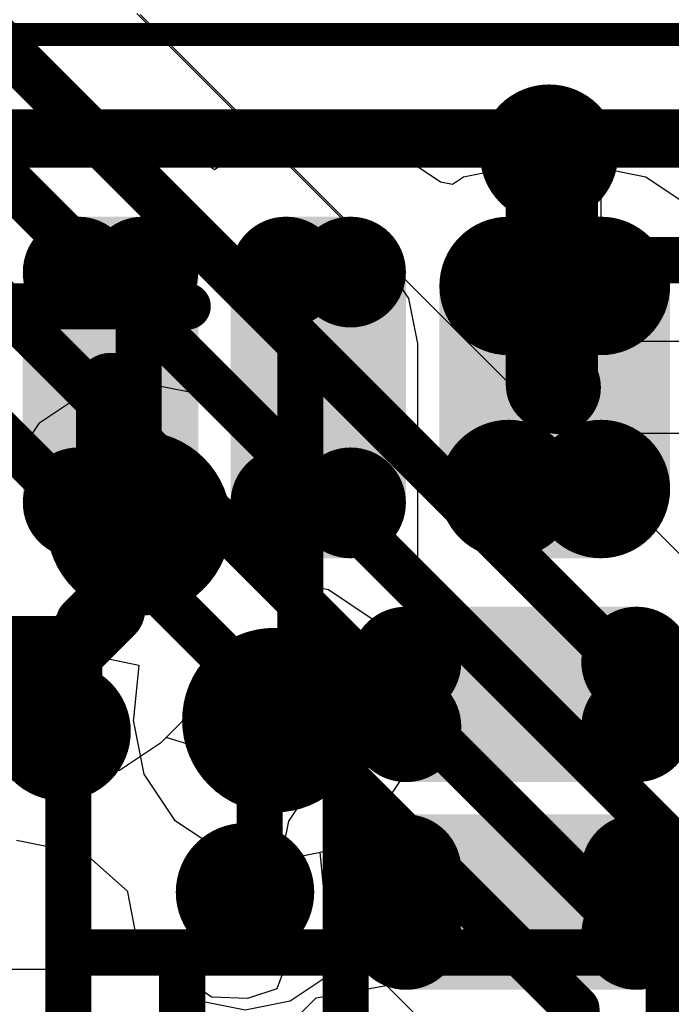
# Model space of a CAD drawing. Header units: millimetres. Extents: x -2 to 68, y -2 to 27.4.
# Tile 591 of 594: x 63.2 to 64.6, y 19 to 21.1. Entities that reach past the tile are written whole.
import ezdxf

# ---------------------------------------------------------------- set-up
doc = ezdxf.new("R2010")
doc.units = ezdxf.units.MM
for name, color, linetype in [('BottomLayer', 5, 'Continuous'), ('DrillGuide', 244, 'Continuous'), ('Mechanical13', 56, 'Continuous'), ('Mechanical15', 56, 'Continuous'), ('Mechanical87', 56, 'Continuous'), ('MidLayer1', 16, 'Continuous'), ('MidLayer2', 76, 'Continuous'), ('MidLayer3', 90, 'Continuous'), ('MidLayer4', 156, 'Continuous'), ('MidLayer5', 130, 'Continuous'), ('MidLayer6', 216, 'Continuous'), ('MidLayer7', 6, 'Continuous'), ('MidLayer8', 54, 'Continuous'), ('MultiLayer', 9, 'Continuous'), ('TopLayer', 1, 'Continuous'), ('TopPaste', 8, 'Continuous'), ('TopSolder', 216, 'Continuous'), ('ViaHoleLayer', 16, 'Continuous')]:
    doc.layers.add(name, color=color, linetype=linetype)

# ---------------------------------------------------------------- blocks, each defined once
blk = doc.blocks.new('LBEE5KL1DX_883_224')
at = {"layer": 'Mechanical13', "const_width": 0.127}
blk.add_lwpolyline([(3.4544, 2.5146), (3.4544, -2.5654)], dxfattribs=at)
at = {"layer": 'Mechanical15', "const_width": 0.05}
blk.add_lwpolyline([(3.68, 2.78), (3.68, -2.78)], dxfattribs=at)
at = {"layer": 'TopLayer'}
for points, const_width in [([(2.63, -1.055, 1), (2.7, -1.055, 1)], 0.07), ([(3.13, -1.055, 1), (3.2, -1.055, 1)], 0.07), ([(2.63, -1.195, 1), (2.7, -1.195, 1)], 0.07), ([(3.13, -1.195, 1), (3.2, -1.195, 1)], 0.07), ([(2.63, -1.505, 1), (2.7, -1.505, 1)], 0.07), ([(3.13, -1.505, 1), (3.2, -1.505, 1)], 0.07), ([(2.63, -1.645, 1), (2.7, -1.645, 1)], 0.07), ([(3.13, -1.645, 1), (3.2, -1.645, 1)], 0.07), ([(1.695, -1.765, 1), (1.765, -1.765, 1)], 0.07), ([(1.835, -1.765, 1), (1.905, -1.765, 1)], 0.07), ([(2.145, -1.765, 1), (2.215, -1.765, 1)], 0.07), ([(2.285, -1.765, 1), (2.355, -1.765, 1)], 0.07), ([(2.645, -1.9875, 1), (2.745, -1.9875, 1)], 0.1), ([(3.085, -1.9875, 1), (3.185, -1.9875, 1)], 0.1), ([(2.645, -2.1875, 1), (2.745, -2.1875, 1)], 0.1), ([(3.085, -2.1875, 1), (3.185, -2.1875, 1)], 0.1), ([(1.695, -2.265, 1), (1.765, -2.265, 1)], 0.07), ([(1.835, -2.265, 1), (1.905, -2.265, 1)], 0.07), ([(2.145, -2.265, 1), (2.215, -2.265, 1)], 0.07), ([(2.285, -2.265, 1), (2.355, -2.265, 1)], 0.07)]:
    blk.add_lwpolyline(points, format="xyb", close=True, dxfattribs=dict(at, const_width=const_width))
for points in [[(2.665, -1.265), (3.165, -1.265), (2.665, -0.985), (3.165, -0.985)], [(2.595, -1.195), (3.235, -1.195), (2.595, -1.055), (3.235, -1.055)], [(2.665, -1.715), (3.165, -1.715), (2.665, -1.435), (3.165, -1.435)], [(2.595, -1.645), (3.235, -1.645), (2.595, -1.505), (3.235, -1.505)], [(1.73, -1.695), (1.73, -2.335), (1.87, -1.695), (1.87, -2.335)], [(2.18, -1.695), (2.18, -2.335), (2.32, -1.695), (2.32, -2.335)], [(1.66, -1.765), (1.66, -2.265), (1.94, -1.765), (1.94, -2.265)], [(2.11, -1.765), (2.11, -2.265), (2.39, -1.765), (2.39, -2.265)], [(2.695, -2.2875), (3.135, -2.2875), (2.695, -1.8875), (3.135, -1.8875)], [(2.595, -2.1875), (3.235, -2.1875), (2.595, -1.9875), (3.235, -1.9875)]]:
    blk.add_solid(points, dxfattribs=at)
at = {"layer": 'TopPaste'}
for points, const_width in [([(2.63, -1.055, 1), (2.7, -1.055, 1)], 0.07), ([(3.13, -1.055, 1), (3.2, -1.055, 1)], 0.07), ([(2.63, -1.195, 1), (2.7, -1.195, 1)], 0.07), ([(3.13, -1.195, 1), (3.2, -1.195, 1)], 0.07), ([(2.63, -1.505, 1), (2.7, -1.505, 1)], 0.07), ([(3.13, -1.505, 1), (3.2, -1.505, 1)], 0.07), ([(2.63, -1.645, 1), (2.7, -1.645, 1)], 0.07), ([(3.13, -1.645, 1), (3.2, -1.645, 1)], 0.07), ([(1.695, -1.765, 1), (1.765, -1.765, 1)], 0.07), ([(1.835, -1.765, 1), (1.905, -1.765, 1)], 0.07), ([(2.145, -1.765, 1), (2.215, -1.765, 1)], 0.07), ([(2.285, -1.765, 1), (2.355, -1.765, 1)], 0.07), ([(2.645, -1.9875, 1), (2.745, -1.9875, 1)], 0.1), ([(3.085, -1.9875, 1), (3.185, -1.9875, 1)], 0.1), ([(2.645, -2.1875, 1), (2.745, -2.1875, 1)], 0.1), ([(3.085, -2.1875, 1), (3.185, -2.1875, 1)], 0.1), ([(1.695, -2.265, 1), (1.765, -2.265, 1)], 0.07), ([(1.835, -2.265, 1), (1.905, -2.265, 1)], 0.07), ([(2.145, -2.265, 1), (2.215, -2.265, 1)], 0.07), ([(2.285, -2.265, 1), (2.355, -2.265, 1)], 0.07)]:
    blk.add_lwpolyline(points, format="xyb", close=True, dxfattribs=dict(at, const_width=const_width))
for points in [[(2.665, -1.265), (3.165, -1.265), (2.665, -0.985), (3.165, -0.985)], [(2.595, -1.195), (3.235, -1.195), (2.595, -1.055), (3.235, -1.055)], [(2.665, -1.715), (3.165, -1.715), (2.665, -1.435), (3.165, -1.435)], [(2.595, -1.645), (3.235, -1.645), (2.595, -1.505), (3.235, -1.505)], [(1.73, -1.695), (1.73, -2.335), (1.87, -1.695), (1.87, -2.335)], [(2.18, -1.695), (2.18, -2.335), (2.32, -1.695), (2.32, -2.335)], [(1.66, -1.765), (1.66, -2.265), (1.94, -1.765), (1.94, -2.265)], [(2.11, -1.765), (2.11, -2.265), (2.39, -1.765), (2.39, -2.265)], [(2.695, -2.2875), (3.135, -2.2875), (2.695, -1.8875), (3.135, -1.8875)], [(2.595, -2.1875), (3.235, -2.1875), (2.595, -1.9875), (3.235, -1.9875)]]:
    blk.add_solid(points, dxfattribs=at)
at = {"layer": 'TopSolder'}
for points, const_width in [([(2.605, -1.055, 1), (2.725, -1.055, 1)], 0.12), ([(3.105, -1.055, 1), (3.225, -1.055, 1)], 0.12), ([(2.605, -1.195, 1), (2.725, -1.195, 1)], 0.12), ([(3.105, -1.195, 1), (3.225, -1.195, 1)], 0.12), ([(2.605, -1.505, 1), (2.725, -1.505, 1)], 0.12), ([(3.105, -1.505, 1), (3.225, -1.505, 1)], 0.12), ([(2.605, -1.645, 1), (2.725, -1.645, 1)], 0.12), ([(3.105, -1.645, 1), (3.225, -1.645, 1)], 0.12), ([(1.67, -1.765, 1), (1.79, -1.765, 1)], 0.12), ([(1.81, -1.765, 1), (1.93, -1.765, 1)], 0.12), ([(2.12, -1.765, 1), (2.24, -1.765, 1)], 0.12), ([(2.26, -1.765, 1), (2.38, -1.765, 1)], 0.12), ([(2.62, -1.9875, 1), (2.77, -1.9875, 1)], 0.15), ([(3.06, -1.9875, 1), (3.21, -1.9875, 1)], 0.15), ([(2.62, -2.1875, 1), (2.77, -2.1875, 1)], 0.15), ([(3.06, -2.1875, 1), (3.21, -2.1875, 1)], 0.15), ([(1.67, -2.265, 1), (1.79, -2.265, 1)], 0.12), ([(1.81, -2.265, 1), (1.93, -2.265, 1)], 0.12), ([(2.12, -2.265, 1), (2.24, -2.265, 1)], 0.12), ([(2.26, -2.265, 1), (2.38, -2.265, 1)], 0.12)]:
    blk.add_lwpolyline(points, format="xyb", close=True, dxfattribs=dict(at, const_width=const_width))
for points in [[(2.665, -1.315), (3.165, -1.315), (2.665, -0.935), (3.165, -0.935)], [(2.545, -1.195), (3.285, -1.195), (2.545, -1.055), (3.285, -1.055)], [(2.665, -1.765), (3.165, -1.765), (2.665, -1.385), (3.165, -1.385)], [(2.545, -1.645), (3.285, -1.645), (2.545, -1.505), (3.285, -1.505)], [(1.73, -1.645), (1.73, -2.385), (1.87, -1.645), (1.87, -2.385)], [(2.18, -1.645), (2.18, -2.385), (2.32, -1.645), (2.32, -2.385)], [(1.61, -1.765), (1.61, -2.265), (1.99, -1.765), (1.99, -2.265)], [(2.06, -1.765), (2.06, -2.265), (2.44, -1.765), (2.44, -2.265)], [(2.695, -2.3375), (3.135, -2.3375), (2.695, -1.8375), (3.135, -1.8375)], [(2.545, -2.1875), (3.285, -2.1875), (2.545, -1.9875), (3.285, -1.9875)]]:
    blk.add_solid(points, dxfattribs=at)

msp = doc.modelspace()

# ---------------------------------------------------------------- linework, layer by layer
at = {"layer": 'BottomLayer'}
for p, q in [((65.4164, 19.1706), (63.455, 21.1321)), ((63.8361, 19.0018), (63.9888, 19.0287)), ((63.9888, 19.0287), (64.1451, 18.8724)), ((63.8008, 18.9665), (63.8361, 19.0018))]:
    msp.add_line(p, q, dxfattribs=at)
at = {"layer": 'BottomLayer', "const_width": 0.1}
for points in [[(59.8079, 24.4186), (65.2361, 18.9904)], [(59.7251, 24.2186), (64.8, 19.1437)], [(59.6422, 24.0186), (64.6, 19.0609)], [(59.5594, 23.8186), (64.4, 18.978)], [(63.2845, 19.5791), (63.2991, 19.5645)], [(63.2991, 15.676), (63.2991, 19.5645)], [(63.6819, 19.2081), (63.6819, 19.2307)], [(63.5459, 19.0721), (63.6819, 19.2081)], [(63.5459, 15.7158), (63.5459, 19.0721)], [(64.6, 17.4), (64.6, 19.0609)], [(64.4, 16.7512), (64.4, 18.978)]]:
    msp.add_lwpolyline(points, dxfattribs=at)
at = {"layer": 'BottomLayer'}
for points, const_width in [([(63.2095, 19.5791, 1), (63.3595, 19.5791, 1)], 0.15), ([(63.2595, 19.5791, 1), (63.3095, 19.5791, 1)], 0.05), ([(63.2741, 19.5645, 1), (63.3241, 19.5645, 1)], 0.05), ([(63.2741, 19.5645, 1), (63.3241, 19.5645, 1)], 0.05), ([(63.6069, 19.2307, 1), (63.7569, 19.2307, 1)], 0.15), ([(63.6569, 19.2307, 1), (63.7069, 19.2307, 1)], 0.05), ([(63.6569, 19.2081, 1), (63.7069, 19.2081, 1)], 0.05), ([(63.6569, 19.2081, 1), (63.7069, 19.2081, 1)], 0.05), ([(63.5209, 19.0721, 1), (63.5709, 19.0721, 1)], 0.05), ([(63.5209, 19.0721, 1), (63.5709, 19.0721, 1)], 0.05), ([(64.575, 19.0609, 1), (64.625, 19.0609, 1)], 0.05), ([(64.575, 19.0609, 1), (64.625, 19.0609, 1)], 0.05), ([(64.375, 18.978, 1), (64.425, 18.978, 1)], 0.05), ([(64.375, 18.978, 1), (64.425, 18.978, 1)], 0.05)]:
    msp.add_lwpolyline(points, format="xyb", close=True, dxfattribs=dict(at, const_width=const_width))
at = {"layer": 'DrillGuide'}
for points, const_width in [([(64.3156, 20.8308, 1), (64.3656, 20.8308, 1)], 0.05), ([(63.4016, 20.0299, 1), (63.5016, 20.0299, 1)], 0.1), ([(63.6956, 19.6035, 1), (63.7956, 19.6035, 1)], 0.1), ([(63.2595, 19.5791, 1), (63.3095, 19.5791, 1)], 0.05), ([(63.6569, 19.2307, 1), (63.7069, 19.2307, 1)], 0.05)]:
    msp.add_lwpolyline(points, format="xyb", close=True, dxfattribs=dict(at, const_width=const_width))
at = {"layer": 'Mechanical87', "const_width": 0.1}
for points in [[(64.2422, 20.6), (64.8, 20.6)], [(63, 20.5), (63.5578, 20.5)], [(63.9, 19.1), (63.9, 19.6578)], [(63.3422, 19.1), (63.9, 19.1)], [(63.9, 18.5422), (63.9, 19.1)], [(63.9, 19.1), (64.4578, 19.1)]]:
    msp.add_lwpolyline(points, dxfattribs=at)
at = {"layer": 'Mechanical87', "const_width": 0.05}
for points in [[(64.2172, 20.6, 1), (64.2672, 20.6, 1)], [(63.5328, 20.5, 1), (63.5828, 20.5, 1)], [(63.875, 19.6578, 1), (63.925, 19.6578, 1)], [(63.3172, 19.1, 1), (63.3672, 19.1, 1)], [(63.875, 19.1, 1), (63.925, 19.1, 1)], [(63.875, 19.1, 1), (63.925, 19.1, 1)], [(63.875, 19.1, 1), (63.925, 19.1, 1)], [(63.875, 19.1, 1), (63.925, 19.1, 1)], [(64.4328, 19.1, 1), (64.4828, 19.1, 1)]]:
    msp.add_lwpolyline(points, format="xyb", close=True, dxfattribs=at)
at = {"layer": 'MidLayer1'}
for p, q in [((63.4516, 20.3358), (63.3345, 20.3125)), ((63.5686, 20.3125), (63.4516, 20.3358)), ((63.3345, 20.3125), (63.2353, 20.2462)), ((63.6679, 20.2462), (63.5686, 20.3125)), ((63.2353, 20.2462), (63.169, 20.147)), ((63.7342, 20.147), (63.6679, 20.2462)), ((63.7574, 20.0299), (63.7342, 20.147)), ((63.7457, 19.9104), (63.7568, 20.0268)), ((63.7568, 20.0268), (63.7574, 20.0299)), ((63.849, 19.8888), (63.7457, 19.9104)), ((63.8627, 19.8861), (63.849, 19.8888)), ((63.9619, 19.8198), (63.8627, 19.8861)), ((64.0282, 19.7206), (63.9619, 19.8198)), ((63.1753, 19.7067), (63.2417, 19.806)), ((63.2417, 19.806), (63.2448, 19.8073)), ((63.2448, 19.8073), (63.3345, 19.7473)), ((63.3345, 19.7473), (63.3482, 19.7446)), ((63.3482, 19.7446), (63.4515, 19.723)), ((63.4515, 19.723), (63.4403, 19.6066)), ((64.0515, 19.6035), (64.0282, 19.7206)), ((63.4403, 19.6066), (63.4397, 19.6035)), ((63.4397, 19.6035), (63.463, 19.4864)), ((64.0282, 19.4864), (64.0515, 19.6035)), ((63.463, 19.4864), (63.5293, 19.3872)), ((63.9619, 19.3872), (64.0282, 19.4864)), ((63.5293, 19.3872), (63.6285, 19.3209)), ((63.8627, 19.3209), (63.9619, 19.3872)), ((63.6285, 19.3209), (63.7456, 19.2976)), ((63.7456, 19.2976), (63.8627, 19.3209))]:
    msp.add_line(p, q, dxfattribs=at)
for points, const_width in [([(64.2656, 20.8308, 1), (64.4156, 20.8308, 1)], 0.15), ([(63.3516, 20.0299, 1), (63.5516, 20.0299, 1)], 0.2), ([(63.6456, 19.6035, 1), (63.8456, 19.6035, 1)], 0.2)]:
    msp.add_lwpolyline(points, format="xyb", close=True, dxfattribs=dict(at, const_width=const_width))
at = {"layer": 'MidLayer2'}
for p, q in [((63.4516, 20.3358), (63.3345, 20.3125)), ((63.5686, 20.3125), (63.4516, 20.3358)), ((63.3345, 20.3125), (63.2353, 20.2462)), ((63.6679, 20.2462), (63.5686, 20.3125)), ((63.2353, 20.2462), (63.169, 20.147)), ((63.7342, 20.147), (63.6679, 20.2462)), ((63.7574, 20.0299), (63.7342, 20.147)), ((63.7457, 19.9104), (63.7568, 20.0268)), ((63.7568, 20.0268), (63.7574, 20.0299)), ((63.849, 19.8888), (63.7457, 19.9104)), ((63.8627, 19.8861), (63.849, 19.8888)), ((63.9619, 19.8198), (63.8627, 19.8861)), ((64.0282, 19.7206), (63.9619, 19.8198)), ((63.1753, 19.7067), (63.2417, 19.806)), ((63.2417, 19.806), (63.2448, 19.8073)), ((63.2448, 19.8073), (63.3345, 19.7473)), ((63.3345, 19.7473), (63.3482, 19.7446)), ((63.3482, 19.7446), (63.4515, 19.723)), ((63.4515, 19.723), (63.4403, 19.6066)), ((64.0515, 19.6035), (64.0282, 19.7206)), ((63.4403, 19.6066), (63.4397, 19.6035)), ((63.4397, 19.6035), (63.463, 19.4864)), ((64.0282, 19.4864), (64.0515, 19.6035)), ((63.463, 19.4864), (63.5293, 19.3872)), ((63.9619, 19.3872), (64.0282, 19.4864)), ((63.5293, 19.3872), (63.6285, 19.3209)), ((63.8627, 19.3209), (63.9619, 19.3872)), ((63.6285, 19.3209), (63.7456, 19.2976)), ((63.7456, 19.2976), (63.8627, 19.3209))]:
    msp.add_line(p, q, dxfattribs=at)
at = {"layer": 'MidLayer2', "const_width": 0.2}
for points in [[(63.3516, 20.0299, 1), (63.5516, 20.0299, 1)], [(63.6456, 19.6035, 1), (63.8456, 19.6035, 1)]]:
    msp.add_lwpolyline(points, format="xyb", close=True, dxfattribs=at)
at = {"layer": 'MidLayer3'}
for p, q in [((63.4516, 20.3358), (63.3345, 20.3125)), ((63.5686, 20.3125), (63.4516, 20.3358)), ((63.3345, 20.3125), (63.2353, 20.2462)), ((63.6679, 20.2462), (63.5686, 20.3125)), ((63.2353, 20.2462), (63.169, 20.147)), ((63.7342, 20.147), (63.6679, 20.2462)), ((63.7574, 20.0299), (63.7342, 20.147)), ((63.7457, 19.9104), (63.7568, 20.0268)), ((63.7568, 20.0268), (63.7574, 20.0299)), ((63.849, 19.8888), (63.7457, 19.9104)), ((63.8627, 19.8861), (63.849, 19.8888)), ((63.9619, 19.8198), (63.8627, 19.8861)), ((64.0282, 19.7206), (63.9619, 19.8198)), ((64.0515, 19.6035), (64.0282, 19.7206)), ((64.0282, 19.4864), (64.0515, 19.6035)), ((63.9619, 19.3872), (64.0282, 19.4864)), ((63.8627, 19.3209), (63.9619, 19.3872)), ((63.8447, 19.3173), (63.8627, 19.3209)), ((63.8572, 19.1903), (63.8447, 19.3173)), ((64.059, 19.1903), (63.8572, 19.1903)), ((64.1566, 19.1709), (64.059, 19.1903)), ((64.2393, 19.1157), (64.1566, 19.1709)), ((64.781, 18.574), (64.2393, 19.1157))]:
    msp.add_line(p, q, dxfattribs=at)
at = {"layer": 'MidLayer3', "const_width": 0.2}
for points in [[(63.3516, 20.0299, 1), (63.5516, 20.0299, 1)], [(63.6456, 19.6035, 1), (63.8456, 19.6035, 1)]]:
    msp.add_lwpolyline(points, format="xyb", close=True, dxfattribs=at)
at = {"layer": 'MidLayer4'}
for p, q in [((63.4516, 20.3358), (63.3345, 20.3125)), ((63.5686, 20.3125), (63.4516, 20.3358)), ((63.3345, 20.3125), (63.2353, 20.2462)), ((63.6679, 20.2462), (63.5686, 20.3125)), ((63.2353, 20.2462), (63.169, 20.147)), ((63.7342, 20.147), (63.6679, 20.2462)), ((63.7574, 20.0299), (63.7342, 20.147)), ((63.7457, 19.9104), (63.7568, 20.0268)), ((63.7568, 20.0268), (63.7574, 20.0299)), ((63.849, 19.8888), (63.7457, 19.9104)), ((63.8627, 19.8861), (63.849, 19.8888)), ((63.9619, 19.8198), (63.8627, 19.8861)), ((64.0282, 19.7206), (63.9619, 19.8198)), ((64.0515, 19.6035), (64.0282, 19.7206)), ((64.0282, 19.4864), (64.0515, 19.6035)), ((63.9687, 19.3974), (64.0282, 19.4864)), ((63.9687, 19.2625), (63.9687, 19.3974)), ((63.1869, 19.3436), (63.2845, 19.3242)), ((63.2845, 19.3242), (63.3174, 19.3307)), ((63.3174, 19.3307), (63.4275, 19.2328)), ((63.9493, 19.165), (63.9687, 19.2625)), ((63.4275, 19.2328), (63.427, 19.2307)), ((63.427, 19.2307), (63.4464, 19.1331)), ((63.894, 19.0823), (63.9493, 19.165)), ((63.4464, 19.1331), (63.5017, 19.0504)), ((63.8622, 19.0504), (63.894, 19.0823)), ((63.5017, 19.0504), (63.5844, 18.9952)), ((63.7795, 18.9952), (63.8622, 19.0504)), ((63.5844, 18.9952), (63.6819, 18.9758)), ((63.6819, 18.9758), (63.7795, 18.9952))]:
    msp.add_line(p, q, dxfattribs=at)
for points, const_width in [([(63.3516, 20.0299, 1), (63.5516, 20.0299, 1)], 0.2), ([(63.4266, 20.0299, 1), (63.4766, 20.0299, 1)], 0.05), ([(63.4266, 19.9487, 1), (63.4766, 19.9487, 1)], 0.05), ([(63.4266, 19.9487, 1), (63.4766, 19.9487, 1)], 0.05), ([(63.2978, 19.8199, 1), (63.3478, 19.8199, 1)], 0.05), ([(63.2978, 19.8199, 1), (63.3478, 19.8199, 1)], 0.05), ([(63.6456, 19.6035, 1), (63.8456, 19.6035, 1)], 0.2), ([(63.2095, 19.5791, 1), (63.3595, 19.5791, 1)], 0.15), ([(63.2978, 19.6173, 1), (63.3478, 19.6173, 1)], 0.05), ([(63.2978, 19.6173, 1), (63.3478, 19.6173, 1)], 0.05), ([(63.7206, 19.6035, 1), (63.7706, 19.6035, 1)], 0.05), ([(63.2595, 19.5791, 1), (63.3095, 19.5791, 1)], 0.05), ([(63.6888, 19.5717, 1), (63.7388, 19.5717, 1)], 0.05), ([(63.6888, 19.5717, 1), (63.7388, 19.5717, 1)], 0.05), ([(63.6069, 19.2307, 1), (63.7569, 19.2307, 1)], 0.15), ([(63.6888, 19.2625, 1), (63.7388, 19.2625, 1)], 0.05), ([(63.6888, 19.2625, 1), (63.7388, 19.2625, 1)], 0.05), ([(63.6569, 19.2307, 1), (63.7069, 19.2307, 1)], 0.05)]:
    msp.add_lwpolyline(points, format="xyb", close=True, dxfattribs=dict(at, const_width=const_width))
at = {"layer": 'MidLayer4', "const_width": 0.1}
for points in [[(63.4516, 19.9487), (63.4516, 20.0299)], [(63.3228, 19.8199), (63.4516, 19.9487)], [(63.3228, 19.6173), (63.3228, 19.8199)], [(63.2845, 19.5791), (63.3228, 19.6173)], [(63.7138, 19.5717), (63.7456, 19.6035)], [(63.7138, 19.2625), (63.7138, 19.5717)], [(63.6819, 19.2307), (63.7138, 19.2625)]]:
    msp.add_lwpolyline(points, dxfattribs=at)
at = {"layer": 'MidLayer5'}
for p, q in [((63.4516, 20.3358), (63.3345, 20.3125)), ((63.5686, 20.3125), (63.4516, 20.3358)), ((63.3345, 20.3125), (63.2353, 20.2462)), ((63.6679, 20.2462), (63.5686, 20.3125)), ((63.2353, 20.2462), (63.169, 20.147)), ((63.7342, 20.147), (63.6679, 20.2462)), ((63.7574, 20.0299), (63.7342, 20.147)), ((63.7457, 19.9104), (63.7568, 20.0268)), ((63.7568, 20.0268), (63.7574, 20.0299)), ((63.849, 19.8888), (63.7457, 19.9104)), ((63.8627, 19.8861), (63.849, 19.8888)), ((63.9619, 19.8198), (63.8627, 19.8861)), ((64.0282, 19.7206), (63.9619, 19.8198)), ((63.1753, 19.7067), (63.2417, 19.806)), ((63.2417, 19.806), (63.2448, 19.8073)), ((63.2448, 19.8073), (63.3345, 19.7473)), ((63.3345, 19.7473), (63.3482, 19.7446)), ((63.3482, 19.7446), (63.4515, 19.723)), ((63.4515, 19.723), (63.4403, 19.6066)), ((64.0515, 19.6035), (64.0282, 19.7206)), ((63.4403, 19.6066), (63.4397, 19.6035)), ((63.4397, 19.6035), (63.463, 19.4864)), ((64.0282, 19.4864), (64.0515, 19.6035)), ((63.463, 19.4864), (63.5293, 19.3872)), ((63.9619, 19.3872), (64.0282, 19.4864)), ((63.5293, 19.3872), (63.6285, 19.3209)), ((63.8627, 19.3209), (63.9619, 19.3872)), ((63.6285, 19.3209), (63.7456, 19.2976)), ((63.7456, 19.2976), (63.8627, 19.3209))]:
    msp.add_line(p, q, dxfattribs=at)
at = {"layer": 'MidLayer5', "const_width": 0.2}
for points in [[(63.3516, 20.0299, 1), (63.5516, 20.0299, 1)], [(63.6456, 19.6035, 1), (63.8456, 19.6035, 1)]]:
    msp.add_lwpolyline(points, format="xyb", close=True, dxfattribs=at)
at = {"layer": 'MidLayer6'}
for p, q in [((63.9818, 20.6001), (63.4477, 21.1343)), ((64.0371, 20.5174), (63.9818, 20.6001)), ((64.0565, 20.4199), (64.0371, 20.5174)), ((64.0565, 19.6595), (64.0565, 20.4199)), ((63.1753, 19.7067), (63.2417, 19.806)), ((63.2417, 19.806), (63.2448, 19.8073)), ((63.2448, 19.8073), (63.3345, 19.7473)), ((63.3345, 19.7473), (63.3482, 19.7446)), ((63.3482, 19.7446), (63.4515, 19.723)), ((63.4515, 19.723), (63.4403, 19.6066)), ((64.0484, 19.6189), (64.0565, 19.6595)), ((63.4403, 19.6066), (63.4397, 19.6035)), ((64.0515, 19.6035), (64.0484, 19.6189)), ((63.4397, 19.6035), (63.463, 19.4864)), ((64.0282, 19.4864), (64.0515, 19.6035)), ((63.463, 19.4864), (63.5293, 19.3872)), ((63.9619, 19.3872), (64.0282, 19.4864)), ((63.5293, 19.3872), (63.6285, 19.3209)), ((63.8627, 19.3209), (63.9619, 19.3872)), ((63.6285, 19.3209), (63.7456, 19.2976)), ((63.7456, 19.2976), (63.8627, 19.3209))]:
    msp.add_line(p, q, dxfattribs=at)
at = {"layer": 'MidLayer6', "const_width": 0.1}
for points in [[(61.7891, 22.4324), (63.8016, 20.4199)], [(61.5891, 22.3495), (63.4516, 20.4871)], [(63.4516, 20.0299), (63.4516, 20.4871)], [(63.8016, 19.6595), (63.8016, 20.4199)], [(63.7456, 19.6035), (63.8016, 19.6595)]]:
    msp.add_lwpolyline(points, dxfattribs=at)
at = {"layer": 'MidLayer6'}
for points, const_width in [([(63.4266, 20.4871, 1), (63.4766, 20.4871, 1)], 0.05), ([(63.4266, 20.4871, 1), (63.4766, 20.4871, 1)], 0.05), ([(63.7766, 20.4199, 1), (63.8266, 20.4199, 1)], 0.05), ([(63.7766, 20.4199, 1), (63.8266, 20.4199, 1)], 0.05), ([(63.3516, 20.0299, 1), (63.5516, 20.0299, 1)], 0.2), ([(63.4266, 20.0299, 1), (63.4766, 20.0299, 1)], 0.05), ([(63.6456, 19.6035, 1), (63.8456, 19.6035, 1)], 0.2), ([(63.7766, 19.6595, 1), (63.8266, 19.6595, 1)], 0.05), ([(63.7766, 19.6595, 1), (63.8266, 19.6595, 1)], 0.05), ([(63.7206, 19.6035, 1), (63.7706, 19.6035, 1)], 0.05)]:
    msp.add_lwpolyline(points, format="xyb", close=True, dxfattribs=dict(at, const_width=const_width))
at = {"layer": 'MidLayer7'}
for p, q in [((63.4516, 20.3358), (63.3345, 20.3125)), ((63.4516, 20.3358), (63.3345, 20.3125)), ((63.5686, 20.3125), (63.4516, 20.3358)), ((63.5686, 20.3125), (63.4516, 20.3358)), ((63.3345, 20.3125), (63.2353, 20.2462)), ((63.3345, 20.3125), (63.2353, 20.2462)), ((63.6679, 20.2462), (63.5686, 20.3125)), ((63.6679, 20.2462), (63.5686, 20.3125)), ((63.2353, 20.2462), (63.169, 20.147)), ((63.2353, 20.2462), (63.169, 20.147)), ((63.7342, 20.147), (63.6679, 20.2462)), ((63.7342, 20.147), (63.6679, 20.2462)), ((63.7574, 20.0299), (63.7342, 20.147)), ((63.7574, 20.0299), (63.7342, 20.147)), ((63.7457, 19.9104), (63.7568, 20.0268)), ((63.7457, 19.9104), (63.7568, 20.0268)), ((63.7568, 20.0268), (63.7574, 20.0299)), ((63.7568, 20.0268), (63.7574, 20.0299)), ((63.849, 19.8888), (63.7457, 19.9104)), ((63.849, 19.8888), (63.7457, 19.9104)), ((63.8627, 19.8861), (63.849, 19.8888)), ((63.8627, 19.8861), (63.849, 19.8888)), ((63.9619, 19.8198), (63.8627, 19.8861)), ((63.9619, 19.8198), (63.8627, 19.8861)), ((64.0282, 19.7206), (63.9619, 19.8198)), ((64.0282, 19.7206), (63.9619, 19.8198)), ((63.1753, 19.7067), (63.2417, 19.806)), ((63.1753, 19.7067), (63.2417, 19.806)), ((63.2417, 19.806), (63.2448, 19.8073)), ((63.2417, 19.806), (63.2448, 19.8073)), ((63.2448, 19.8073), (63.3345, 19.7473)), ((63.2448, 19.8073), (63.3345, 19.7473)), ((63.3345, 19.7473), (63.3482, 19.7446)), ((63.3345, 19.7473), (63.3482, 19.7446)), ((63.3482, 19.7446), (63.4515, 19.723)), ((63.3482, 19.7446), (63.4515, 19.723)), ((63.4515, 19.723), (63.4403, 19.6066)), ((63.4515, 19.723), (63.4403, 19.6066)), ((64.0515, 19.6035), (64.0282, 19.7206)), ((64.0515, 19.6035), (64.0282, 19.7206)), ((63.4403, 19.6066), (63.4397, 19.6035)), ((63.4403, 19.6066), (63.4397, 19.6035)), ((63.4397, 19.6035), (63.463, 19.4864)), ((63.4397, 19.6035), (63.463, 19.4864)), ((64.0282, 19.4864), (64.0515, 19.6035)), ((64.0282, 19.4864), (64.0515, 19.6035)), ((63.463, 19.4864), (63.5293, 19.3872)), ((63.463, 19.4864), (63.5293, 19.3872)), ((63.9619, 19.3872), (64.0282, 19.4864)), ((63.9619, 19.3872), (64.0282, 19.4864)), ((63.5293, 19.3872), (63.6285, 19.3209)), ((63.5293, 19.3872), (63.6285, 19.3209)), ((63.8627, 19.3209), (63.9619, 19.3872)), ((63.8627, 19.3209), (63.9619, 19.3872)), ((63.6285, 19.3209), (63.7456, 19.2976)), ((63.6285, 19.3209), (63.7456, 19.2976)), ((63.7456, 19.2976), (63.8627, 19.3209)), ((63.7456, 19.2976), (63.8627, 19.3209))]:
    msp.add_line(p, q, dxfattribs=at)
at = {"layer": 'MidLayer7', "const_width": 0.2}
for points in [[(63.3516, 20.0299, 1), (63.5516, 20.0299, 1)], [(63.6456, 19.6035, 1), (63.8456, 19.6035, 1)]]:
    msp.add_lwpolyline(points, format="xyb", close=True, dxfattribs=at)
at = {"layer": 'MidLayer8'}
for p, q in [((63.4516, 20.3358), (63.3345, 20.3125)), ((63.5686, 20.3125), (63.4516, 20.3358)), ((63.3345, 20.3125), (63.2353, 20.2462)), ((63.6679, 20.2462), (63.5686, 20.3125)), ((63.2353, 20.2462), (63.169, 20.147)), ((63.7342, 20.147), (63.6679, 20.2462)), ((63.7574, 20.0299), (63.7342, 20.147)), ((63.7457, 19.9104), (63.7568, 20.0268)), ((63.7568, 20.0268), (63.7574, 20.0299)), ((63.849, 19.8888), (63.7457, 19.9104)), ((63.8627, 19.8861), (63.849, 19.8888)), ((63.9619, 19.8198), (63.8627, 19.8861)), ((64.0282, 19.7206), (63.9619, 19.8198)), ((63.1753, 19.7067), (63.2417, 19.806)), ((63.2417, 19.806), (63.2448, 19.8073)), ((63.2448, 19.8073), (63.3345, 19.7473)), ((63.3345, 19.7473), (63.3482, 19.7446)), ((63.3482, 19.7446), (63.4515, 19.723)), ((63.4515, 19.723), (63.4403, 19.6066)), ((64.0515, 19.6035), (64.0282, 19.7206)), ((63.4403, 19.6066), (63.4397, 19.6035)), ((63.4397, 19.6035), (63.463, 19.4864)), ((64.0282, 19.4864), (64.0515, 19.6035)), ((63.463, 19.4864), (63.5293, 19.3872)), ((63.9619, 19.3872), (64.0282, 19.4864)), ((63.5293, 19.3872), (63.6285, 19.3209)), ((63.8627, 19.3209), (63.9619, 19.3872)), ((63.6285, 19.3209), (63.7456, 19.2976)), ((63.7456, 19.2976), (63.8627, 19.3209))]:
    msp.add_line(p, q, dxfattribs=at)
at = {"layer": 'MidLayer8', "const_width": 0.2}
for points in [[(63.3516, 20.0299, 1), (63.5516, 20.0299, 1)], [(63.6456, 19.6035, 1), (63.8456, 19.6035, 1)]]:
    msp.add_lwpolyline(points, format="xyb", close=True, dxfattribs=at)
at = {"layer": 'MultiLayer'}
for points, const_width in [([(64.2656, 20.8308, 1), (64.4156, 20.8308, 1)], 0.15), ([(63.3516, 20.0299, 1), (63.5516, 20.0299, 1)], 0.2), ([(63.6456, 19.6035, 1), (63.8456, 19.6035, 1)], 0.2), ([(63.2095, 19.5791, 1), (63.3595, 19.5791, 1)], 0.15), ([(63.6069, 19.2307, 1), (63.7569, 19.2307, 1)], 0.15)]:
    msp.add_lwpolyline(points, format="xyb", close=True, dxfattribs=dict(at, const_width=const_width))
at = {"layer": 'TopLayer'}
for p, q in [((63.3205, 20.8496), (63.2151, 20.8287)), ((63.3205, 20.8496), (63.2151, 20.8287)), ((63.4605, 20.8496), (63.3205, 20.8496)), ((63.4605, 20.8496), (63.3205, 20.8496)), ((63.5658, 20.8287), (63.4605, 20.8496)), ((63.5658, 20.8287), (63.4605, 20.8496)), ((63.7705, 20.8496), (63.6651, 20.8287)), ((63.7705, 20.8496), (63.6651, 20.8287)), ((63.9105, 20.8496), (63.7705, 20.8496)), ((63.9105, 20.8496), (63.7705, 20.8496)), ((64.0158, 20.8287), (63.9105, 20.8496)), ((64.0158, 20.8287), (63.9105, 20.8496)), ((63.2151, 20.8287), (63.1655, 20.7955)), ((63.2151, 20.8287), (63.1655, 20.7955)), ((63.6155, 20.7955), (63.5658, 20.8287)), ((63.6155, 20.7955), (63.5658, 20.8287)), ((63.6651, 20.8287), (63.6155, 20.7955)), ((63.6651, 20.8287), (63.6155, 20.7955)), ((64.1051, 20.769), (64.0158, 20.8287)), ((64.1051, 20.769), (64.0158, 20.8287)), ((64.253, 20.7992), (64.1554, 20.7798)), ((64.253, 20.7992), (64.1554, 20.7798)), ((64.253, 20.3243), (64.253, 20.7992)), ((64.253, 20.3243), (64.253, 20.7992)), ((64.5505, 20.7798), (64.453, 20.7992)), ((64.453, 20.7992), (64.453, 20.7992)), ((64.453, 20.7992), (64.453, 20.4243)), ((64.5505, 20.7798), (64.453, 20.7992)), ((64.453, 20.7992), (64.453, 20.7992)), ((64.453, 20.7992), (64.453, 20.4243)), ((64.1554, 20.7798), (64.1314, 20.7638)), ((64.1554, 20.7798), (64.1314, 20.7638)), ((64.6332, 20.7246), (64.5505, 20.7798)), ((64.6332, 20.7246), (64.5505, 20.7798)), ((64.1314, 20.7638), (64.1051, 20.769)), ((64.1314, 20.7638), (64.1051, 20.769)), ((64.453, 20.4243), (64.7079, 20.4243)), ((64.453, 20.4243), (64.7079, 20.4243)), ((64.353, 20.3243), (64.253, 20.3243)), ((64.353, 20.3243), (64.253, 20.3243)), ((64.353, 20.2243), (64.353, 20.3243)), ((64.353, 20.2243), (64.353, 20.3243)), ((64.7079, 20.2243), (64.353, 20.2243)), ((64.7079, 20.2243), (64.353, 20.2243)), ((63.5887, 19.644), (63.6282, 19.703)), ((63.6282, 19.703), (63.7552, 19.6647)), ((63.7552, 19.6647), (63.7552, 19.5893)), ((63.5009, 19.5561), (63.5887, 19.644)), ((63.7552, 19.5893), (63.7761, 19.484)), ((63.5009, 19.5561), (63.5108, 19.566)), ((63.5108, 19.566), (63.5127, 19.5662)), ((63.5127, 19.5662), (63.5783, 19.5457)), ((63.4099, 19.4953), (63.5009, 19.5561)), ((63.4099, 19.4953), (63.5009, 19.5561)), ((63.5783, 19.5457), (63.7097, 19.4388)), ((63.3026, 19.474), (63.4099, 19.4953)), ((63.3026, 19.474), (63.4099, 19.4953)), ((63.7761, 19.484), (63.8093, 19.4343)), ((62.5016, 19.474), (63.3026, 19.474)), ((62.5016, 19.474), (63.3026, 19.474)), ((63.7097, 19.4388), (63.6964, 19.1636)), ((63.8093, 19.4343), (63.7761, 19.3847)), ((63.7761, 19.3847), (63.7552, 19.2793)), ((63.7552, 19.2793), (63.7552, 19.1393)), ((63.6964, 19.1636), (63.5849, 19.0791)), ((63.7552, 19.1393), (63.7691, 19.0695)), ((63.5849, 19.0791), (63.5132, 19.0538)), ((63.4655, 19.0633), (63.1155, 19.0633)), ((63.4655, 19.0633), (63.1155, 19.0633)), ((63.5435, 19.0477), (63.4655, 19.0633)), ((63.5132, 19.0538), (63.4655, 19.0633)), ((63.7691, 19.0695), (63.7506, 19.0212)), ((63.6097, 19.0035), (63.5435, 19.0477)), ((63.7506, 19.0212), (63.6874, 19.0006)), ((63.6874, 19.0006), (63.6097, 19.0035))]:
    msp.add_line(p, q, dxfattribs=at)
for points, const_width in [([(64.2656, 20.8308, 1), (64.4156, 20.8308, 1)], 0.15), ([(64.2906, 20.8308, 1), (64.3906, 20.8308, 1)], 0.1), ([(64.2968, 20.8246, 1), (64.3968, 20.8246, 1)], 0.1), ([(64.2968, 20.8246, 1), (64.3968, 20.8246, 1)], 0.1), ([(64.2968, 20.3305, 1), (64.3968, 20.3305, 1)], 0.1), ([(64.2968, 20.3305, 1), (64.3968, 20.3305, 1)], 0.1), ([(64.303, 20.3243, 1), (64.403, 20.3243, 1)], 0.1), ([(63.353, 20.3243, 1), (63.428, 20.3243, 1)], 0.075), ([(63.353, 19.8422, 1), (63.428, 19.8422, 1)], 0.075), ([(63.353, 19.8422, 1), (63.428, 19.8422, 1)], 0.075), ([(63.2651, 19.7543, 1), (63.3401, 19.7543, 1)], 0.075), ([(63.2651, 19.7543, 1), (63.3401, 19.7543, 1)], 0.075)]:
    msp.add_lwpolyline(points, format="xyb", close=True, dxfattribs=dict(at, const_width=const_width))
for points, const_width in [([(64.3406, 20.8308), (64.3468, 20.8246)], 0.2), ([(64.3468, 20.3305), (64.3468, 20.8246)], 0.2), ([(64.3468, 20.3305), (64.353, 20.3243)], 0.2), ([(63.3905, 19.8422), (63.3905, 20.3243)], 0.15), ([(63.3026, 19.7543), (63.3905, 19.8422)], 0.15), ([(62.5016, 19.7543), (63.3026, 19.7543)], 0.15)]:
    msp.add_lwpolyline(points, dxfattribs=dict(at, const_width=const_width))
at = {"layer": 'ViaHoleLayer'}
for points, const_width in [([(64.3156, 20.8308, 1), (64.3656, 20.8308, 1)], 0.05), ([(63.4016, 20.0299, 1), (63.5016, 20.0299, 1)], 0.1), ([(63.6956, 19.6035, 1), (63.7956, 19.6035, 1)], 0.1), ([(63.2595, 19.5791, 1), (63.3095, 19.5791, 1)], 0.05), ([(63.6569, 19.2307, 1), (63.7069, 19.2307, 1)], 0.05)]:
    msp.add_lwpolyline(points, format="xyb", close=True, dxfattribs=dict(at, const_width=const_width))

# ---------------------------------------------------------------- block references
at = {"rotation": 90}
msp.add_blockref('LBEE5KL1DX_883_224', (62.2655, 17.4093), dxfattribs=at)

doc.saveas('drawing.dxf')
